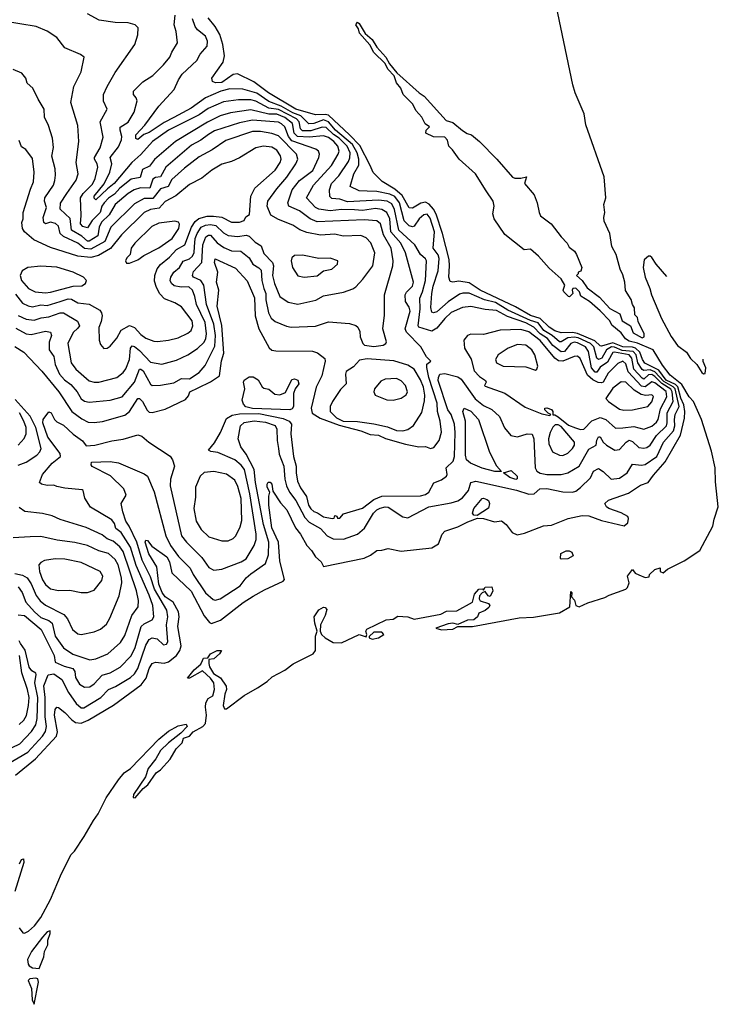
# Model space of a CAD drawing. Extents: x 1443846 to 1577407, y 839182 to 927291.
# Tile 533 of 535: x 1573085 to 1577407, y 897858 to 903948. Entities that reach past the tile are written whole.
import ezdxf

# ---------------------------------------------------------------- set-up
doc = ezdxf.new("R2010")
doc.units = 0

msp = doc.modelspace()

# ---------------------------------------------------------------- linework, layer by layer
at = {"layer": '0CON20XD'}
for points in [[(1577061.3, 901811.3), (1577004.6, 901905), (1576907, 901947), (1576855, 901959.3), (1576832.8, 901972.8), (1576805, 902009.7), (1576748.7, 902058.7), (1576735.8, 902085.8), (1576676.8, 902146.8), (1576609.5, 902205), (1576557, 902237), (1576547.3, 902265), (1576525, 902287.1), (1576506.7, 902285), (1576502.5, 902275), (1576507, 902253), (1576487, 902233), (1576480, 902235), (1576450, 902265), (1576446.7, 902275), (1576456.7, 902305), (1576435.4, 902345), (1576360.4, 902410.4), (1576295.2, 902485.2), (1576245, 902527.5), (1576205, 902523.8), (1576085, 902619.2), (1576020, 902715), (1576012.3, 902747.7), (1576020, 902795), (1576013.3, 902825), (1575969.7, 902889.7), (1575904, 902995), (1575804.3, 903084.3), (1575763, 903143), (1575740, 903165), (1575731.7, 903201.7), (1575715, 903220), (1575645, 903222.5), (1575597.5, 903245), (1575600, 903265), (1575620, 903285), (1575593.6, 903303.6), (1575572.5, 903345), (1575536.4, 903386.4), (1575517.5, 903425), (1575457.5, 903485), (1575442.5, 903525), (1575416.4, 903556.4), (1575400.5, 903600.5), (1575361.3, 903641.3), (1575345.9, 903675.9), (1575275.6, 903745), (1575251.5, 903791.5), (1575186, 903865), (1575180.5, 903890.5), (1575163.3, 903915), (1575175, 903931.2), (1575185, 903923.3), (1575222.7, 903862.7), (1575265.6, 903825.6), (1575295, 903776.7), (1575350, 903715), (1575373.3, 903675), (1575418.8, 903618.8), (1575555.9, 903495.9), (1575586.7, 903475), (1575722.5, 903325), (1575765, 903312.5), (1575825, 903262.5), (1575853, 903243), (1575880, 903235), (1575930, 903195), (1576036.7, 903085), (1576133.6, 902973.6), (1576147, 902967), (1576185, 902966.7), (1576220, 902975), (1576207.5, 902935), (1576266.7, 902865), (1576286.7, 902815), (1576297.5, 902755), (1576307.5, 902735), (1576372.5, 902685), (1576433.6, 902603.6), (1576472.5, 902565), (1576485, 902540), (1576516.4, 902516.4), (1576530, 902495), (1576562.5, 902415), (1576557, 902393), (1576540, 902385), (1576540, 902375), (1576530, 902365), (1576563.6, 902333.6), (1576595, 902290), (1576671.4, 902231.4), (1576735, 902162), (1576798, 902128), (1576812.5, 902085), (1576863.9, 902053.9), (1576880.9, 902010.9), (1576935, 901980.2), (1576947.5, 901985), (1576949, 902005), (1576911, 902081), (1576906.9, 902105), (1576891.2, 902121.2), (1576888.1, 902165), (1576875.6, 902185.6), (1576867.4, 902217.4), (1576831.5, 902271.5), (1576827.5, 902325), (1576815, 902369.1), (1576798.5, 902405), (1576773.8, 902495), (1576748.4, 902545), (1576734.9, 902625), (1576700.8, 902700.8), (1576697.8, 902725), (1576705.4, 902755), (1576698, 902805), (1576710.6, 902845), (1576699.6, 902975), (1576587.5, 903297.5), (1576575.8, 903365), (1576552.8, 903422.8), (1576521, 903495), (1576507.2, 903545), (1576376.9, 904166.9)], [(1573015, 899347), (1573135, 899416.5), (1573225.7, 899515), (1573244, 899545), (1573250.2, 899575), (1573242.1, 899635), (1573243.3, 899755), (1573233.6, 899826.4), (1573260, 899895), (1573295, 899900.6), (1573345, 899867.5), (1573387, 899787), (1573435, 899717.2), (1573465, 899691.6), (1573482, 899692), (1573587.2, 899755), (1573634.8, 899805.2), (1573677.8, 899822.2), (1573770.2, 899879.8), (1573795, 899901.6), (1573815, 899934.5), (1573865, 900079.5), (1573885.2, 900114.8), (1573905, 900123.2), (1573935, 900118.8), (1573975, 900080), (1573992.9, 900085), (1574001.3, 900098.7), (1573992.7, 900205), (1574000.7, 900255), (1573996, 900295), (1573919.2, 900425), (1573895, 900501.6), (1573843, 900605), (1573810, 900715), (1573761.9, 900815), (1573740.4, 900845), (1573723.1, 900903.1), (1573713.3, 900955), (1573742.7, 901007.3), (1573730, 901045), (1573645.5, 901125.5), (1573533.2, 901183.2), (1573526.9, 901195), (1573529.4, 901210.6), (1573643.9, 901213.9), (1573695, 901207.1), (1573855, 901138.8), (1573874.4, 901125), (1573916.3, 901026.3), (1573989.6, 900755), (1574016.7, 900695), (1574067.1, 900627.1), (1574140, 900555), (1574157.3, 900515), (1574235, 900403.1), (1574281.9, 900361.9), (1574295, 900357.7), (1574324.2, 900365), (1574448.2, 900445), (1574486.8, 900495), (1574515, 900520.8), (1574604.6, 900585), (1574623.4, 900636.6), (1574626.8, 900715), (1574593.3, 900825), (1574543.1, 901085), (1574536.3, 901165), (1574485, 901259.7), (1574452.1, 901305), (1574435.3, 901355), (1574450.6, 901435), (1574473.1, 901456.9), (1574535, 901465.8), (1574605, 901457.5), (1574665, 901437.8), (1574676.1, 901415), (1574677, 901345), (1574684.8, 901294.8), (1574689.8, 901260.2), (1574718.6, 901185), (1574724.8, 901105), (1574735.2, 901065), (1574754, 901025), (1574792.8, 900972.8), (1574848, 900868), (1574875, 900838.9), (1574945, 900800.6), (1574987.5, 900755), (1575025, 900737.5), (1575087.5, 900735), (1575173.9, 900766.1), (1575218, 900802), (1575273.2, 900895), (1575294, 900915), (1575315, 900925.2), (1575345, 900933.9), (1575365, 900931.4), (1575455, 900873.3), (1575485, 900865.6), (1575615, 900935.4), (1575755, 900958.5), (1575795, 900970.8), (1575825, 900989.3), (1575861.2, 901035), (1575875.2, 901084.8), (1575906.1, 901093.9), (1576157.6, 901037.6), (1576235, 901011.8), (1576267.5, 901015), (1576302.5, 901045), (1576345, 901048.4), (1576445, 901028.1), (1576505, 901025.4), (1576525, 901031.1), (1576555, 901053.3), (1576615, 901113.9), (1576635, 901155.6), (1576665, 901170.6), (1576695, 901153.8), (1576744.4, 901105), (1576795, 901112.6), (1576841.9, 901145), (1576875, 901198), (1576932.4, 901192.4), (1576953.3, 901196.7), (1577026.5, 901245), (1577068.3, 901335), (1577129.9, 901405), (1577137.3, 901435), (1577136.3, 901475), (1577139.8, 901505), (1577163.9, 901555), (1577139.7, 901665), (1577127.6, 901677.6), (1577069.4, 901709.4), (1577015, 901769.5), (1576985, 901781.7), (1576945, 901778), (1576935, 901783.1), (1576909, 901825), (1576898.5, 901875), (1576879.8, 901895), (1576812, 901902), (1576765, 901922), (1576745, 901923.8), (1576715.3, 901905), (1576686, 901854), (1576664.9, 901844.9), (1576654.5, 901854.5), (1576637.1, 901925), (1576615, 901945), (1576538.8, 901978.8), (1576515, 901983.6), (1576475, 901979.8), (1576435, 901955.5), (1576425, 901955.8), (1576378.9, 901995), (1576328, 902025), (1576291.6, 902071.6), (1576245, 902087.1), (1576105, 902151.6), (1576028.5, 902198.5), (1575960.3, 902215), (1575865, 902255.2), (1575826.6, 902256.6), (1575805, 902249), (1575735, 902202.6), (1575665, 902141.4), (1575645, 902134.6), (1575635, 902139.2), (1575627.9, 902167.9), (1575634.2, 902254.2), (1575641.7, 902298.3), (1575672.9, 902395), (1575679.6, 902469.6), (1575674.1, 902494.1), (1575642.4, 902535), (1575651.4, 902635), (1575625, 902719.6), (1575605, 902744.1), (1575585, 902740.5), (1575555.7, 902715), (1575525, 902671.3), (1575515, 902667.1), (1575495, 902672), (1575462.5, 902702.5), (1575435.1, 902815), (1575405, 902853.5), (1575375, 902868.5), (1575295, 902885.1), (1575235, 902886.1), (1575185, 902888.2), (1575128.5, 902915), (1575151.2, 902995), (1575182.5, 903047.5), (1575183, 903085), (1575172.6, 903125), (1575143.7, 903175), (1575039.2, 903265), (1574995, 903315.9), (1574965, 903327.6), (1574905, 903306), (1574874.2, 903304.2), (1574823.2, 903353.2), (1574775, 903371.8), (1574702.8, 903412.8), (1574625, 903441.4), (1574552.1, 903492.1), (1574465, 903518.5), (1574385, 903520.6), (1574329.5, 903505), (1574235, 903464.8), (1574145, 903399.7), (1574037.5, 903342.5), (1573978.4, 903311.6), (1573885, 903250.7), (1573851.9, 903238.1), (1573815, 903206.7), (1573802.4, 903212.4), (1573803.8, 903235), (1573859.4, 903295), (1573945, 903412.7), (1574040.8, 903515), (1574066.7, 903575), (1574090.1, 903609.9), (1574180, 903695), (1574201.9, 903735), (1574245, 903784.3), (1574246, 903814), (1574234.6, 903845), (1574184.5, 903885), (1574169.5, 903905), (1574153.8, 903953.8)], [(1573055.7, 901925.7), (1573110.9, 901890.9), (1573222.6, 901772.6), (1573325.9, 901645), (1573408.2, 901525), (1573468.7, 901478.7), (1573508.7, 901458.7), (1573545, 901456.1), (1573597, 901463), (1573735, 901500.6), (1573764.1, 901525), (1573815, 901603.8), (1573825, 901603.8), (1573845, 901586.2), (1573872.7, 901532.7), (1573885, 901520.3), (1573905, 901518.7), (1573985, 901538.3), (1574110.8, 901599.2), (1574128.3, 901621.7), (1574136.4, 901645), (1574188.7, 901671.3), (1574265, 901707.2), (1574321.4, 901745), (1574332.8, 901837.2), (1574348.3, 901885), (1574335.3, 902055.3), (1574305.7, 902175), (1574317.2, 902275), (1574302.9, 902325), (1574311.3, 902385), (1574290.6, 902445), (1574295, 902469.1), (1574420.1, 902410.1), (1574492.8, 902332.8), (1574537.2, 902227.2), (1574540.7, 902115), (1574565, 902035.7), (1574628.1, 901918.1), (1574645, 901904.2), (1574668.8, 901898.8), (1574896.7, 901896.7), (1574927.9, 901887.9), (1574971.8, 901851.8), (1574975.5, 901835), (1574954.6, 901745), (1574918.2, 901675), (1574887.1, 901545), (1574894.4, 901514.4), (1574942.7, 901482.7), (1575060.4, 901440.4), (1575195, 901405.1), (1575252.7, 901382.7), (1575305, 901377.6), (1575347.7, 901357.7), (1575472.4, 901322.4), (1575555, 901305.8), (1575595, 901306.7), (1575625.6, 901294.4), (1575647.7, 901302.3), (1575680.3, 901345), (1575694.7, 901395.3), (1575686.9, 901465), (1575668.7, 901525), (1575667.4, 901575), (1575616.6, 901735), (1575603.8, 901796.2), (1575604, 901816), (1575628, 901835), (1575602.2, 901862.2), (1575565.5, 901925), (1575477.5, 902015), (1575470.2, 902035), (1575499.8, 902145), (1575495, 902168.9), (1575471.9, 902205), (1575469.8, 902245), (1575477.1, 902262.9), (1575515, 902300), (1575521.6, 902325), (1575471.5, 902505), (1575442, 902565), (1575381.6, 902635), (1575375.1, 902715), (1575355, 902755.7), (1575325, 902772.5), (1575285, 902779), (1575205, 902768.2), (1575155, 902771.8), (1575075, 902772.7), (1575005, 902764.9), (1574935, 902775.2), (1574915, 902786), (1574858.2, 902845), (1574902.6, 902925), (1575014.1, 903045), (1575055.7, 903115), (1575060.9, 903135), (1575053.2, 903165), (1575028.5, 903195), (1574995, 903218), (1574965, 903228.9), (1574875, 903221.8), (1574804.2, 903224.2), (1574782.9, 903245), (1574772.2, 903305), (1574725, 903343.5), (1574675, 903362.8), (1574625, 903363.6), (1574515, 903389.4), (1574388.1, 903371.9), (1574325, 903352.5), (1574246.6, 903313.4), (1574048.9, 903195), (1573918, 903082), (1573887.8, 903042.2), (1573845, 903020), (1573829.3, 902970.7), (1573775, 902961.5), (1573705, 902906), (1573672.2, 902867.8), (1573635, 902843.2), (1573606.4, 902815), (1573593.8, 902795), (1573583.5, 902755), (1573532.7, 902705), (1573505, 902659.2), (1573475, 902668.8), (1573461.5, 902685), (1573465.8, 902735.8), (1573461.2, 902845), (1573476.5, 902873.5), (1573535, 902930.6), (1573552.6, 902965), (1573567.9, 903035), (1573564.1, 903055), (1573546.9, 903085), (1573547.9, 903095), (1573581.6, 903155), (1573600.5, 903220.5), (1573583.6, 903315), (1573625.6, 903395), (1573603.9, 903443.9), (1573603.6, 903485), (1573625.5, 903535), (1573675, 903620), (1573797.5, 903795), (1573815.5, 903854.5), (1573818.1, 903898.1), (1573800, 903915), (1573755, 903927.3), (1573675, 903931.1), (1573575.5, 903945.5), (1573505, 903983.3)], [(1575766.4, 901216.4), (1575775.2, 901244.8), (1575778.9, 901395), (1575773.7, 901445), (1575754, 901505), (1575732.5, 901535), (1575674.5, 901715), (1575675.2, 901735), (1575684.2, 901755), (1575715, 901759), (1575795, 901738), (1575816, 901725), (1575902.7, 901602.7), (1575955, 901561.9), (1576005.9, 901535.9), (1576052.4, 901492.4), (1576083.6, 901423.6), (1576124, 901375), (1576165, 901367.5), (1576225, 901386.1), (1576255, 901384.3), (1576264.7, 901355), (1576273.4, 901175), (1576285, 901154.5), (1576305, 901143.2), (1576345, 901133.6), (1576434, 901134), (1576475.6, 901145), (1576545, 901186.2), (1576605, 901291.5), (1576650.6, 901315), (1576655, 901347.5), (1576665, 901368), (1576675, 901367.5), (1576694.4, 901335), (1576714.5, 901315), (1576767.5, 901285), (1576795, 901288.7), (1576835.8, 901334.2), (1576855, 901345.8), (1576875, 901337.7), (1576915, 901302.4), (1576945, 901296.4), (1576965, 901301.4), (1576984.8, 901315.2), (1577023.4, 901375), (1577085.2, 901435), (1577090.4, 901455), (1577089.3, 901515), (1577127.5, 901585), (1577120.8, 901645), (1577113, 901663), (1577057.7, 901697.7), (1577015, 901741.5), (1576995, 901753.2), (1576975, 901751.6), (1576945, 901725.1), (1576935, 901729.3), (1576883.3, 901785), (1576870.9, 901855), (1576856.1, 901875), (1576765, 901890.9), (1576755, 901888.5), (1576745.5, 901875), (1576720.8, 901829.2), (1576675, 901798.2), (1576655, 901767.7), (1576645, 901767.3), (1576621.6, 901795), (1576604.3, 901895), (1576585, 901925.1), (1576535, 901949.7), (1576515, 901952.1), (1576494.8, 901945), (1576455, 901895.9), (1576435, 901892.2), (1576383.3, 901933.3), (1576350.5, 901975), (1576305.4, 902005.4), (1576265.2, 902045.2), (1576215, 902071.9), (1576102.2, 902112.2), (1576035, 902148), (1575965, 902155.3), (1575875, 902174.3), (1575825, 902167.5), (1575755, 902135.7), (1575715, 902099), (1575665, 902038.8), (1575635, 902020.2), (1575553.9, 902045), (1575550.5, 902055), (1575561.7, 902158.3), (1575559.2, 902225), (1575576.9, 902265), (1575595.6, 902334.4), (1575601.9, 902455), (1575595, 902468.2), (1575563.5, 902495), (1575528.9, 902555), (1575431.1, 902645), (1575403.2, 902773.2), (1575387.7, 902807.7), (1575358.2, 902825), (1575305, 902831.5), (1575111.8, 902821.8), (1575065, 902838.3), (1575015, 902842.4), (1575004.1, 902854.1), (1575001.6, 902895), (1575013.6, 902935), (1575059.2, 902980.8), (1575119.5, 903070.5), (1575127.7, 903092.3), (1575129.4, 903125), (1575110.9, 903165), (1575061.4, 903215), (1575027, 903237), (1574981.2, 903281.2), (1574955, 903283.7), (1574885, 903259.5), (1574835, 903259.7), (1574822.1, 903272.1), (1574814.1, 903315), (1574796.9, 903335), (1574685, 903391.5), (1574625, 903401), (1574545, 903444.6), (1574515, 903450.9), (1574438.8, 903451.2), (1574345, 903438.5), (1574251.7, 903398.3), (1574195, 903359.1), (1574004.7, 903265), (1573905.8, 903195), (1573835, 903112.9), (1573777.8, 903065), (1573670, 902935), (1573628.3, 902901.7), (1573555, 902832.8), (1573545, 902844.2), (1573545.3, 902855), (1573607.6, 902932.4), (1573641.7, 903005), (1573653.9, 903055), (1573644.8, 903095), (1573695, 903161.3), (1573713.7, 903205), (1573716, 903225), (1573705.3, 903265), (1573706.7, 903283.3), (1573755, 903313.8), (1573792.7, 903375), (1573811.1, 903445), (1573805.6, 903465), (1573787.8, 903485), (1573789.1, 903505), (1573847.4, 903562.6), (1573907.5, 903602.5), (1573975, 903668.9), (1574013.5, 903715), (1574025, 903747.5), (1574060, 903805), (1574052.3, 903875), (1574039.4, 903915), (1574046.7, 903975)], [(1576305, 902098.5), (1576245, 902117.4), (1576151.1, 902171.1), (1575933.9, 902275), (1575865, 902319.8), (1575800.6, 902330.6), (1575764.7, 902324.7), (1575748.8, 902328.8), (1575738.8, 902355), (1575744.3, 902424.3), (1575740.9, 902465), (1575699.5, 902625), (1575661.4, 902745), (1575644.9, 902775), (1575617.2, 902807.2), (1575595, 902818.5), (1575567, 902813), (1575515, 902781.3), (1575495, 902784.6), (1575451, 902861), (1575405, 902898.5), (1575327.3, 902947.3), (1575272, 903002), (1575253, 903045), (1575188.4, 903168.4), (1575125.6, 903235.6), (1574995, 903356.2), (1574975, 903362.1), (1574915, 903358.4), (1574792.2, 903395), (1574624.2, 903495), (1574532.7, 903562.7), (1574432, 903612), (1574405, 903607.5), (1574335, 903560), (1574297.1, 903557.1), (1574276.7, 903565), (1574274, 903585), (1574342.5, 903685), (1574352.3, 903725), (1574341.9, 903795), (1574323, 903855), (1574294, 903905), (1574250.6, 903959.4)], [(1573059.9, 902039.9), (1573124.5, 902005.5), (1573155, 902001), (1573245, 902021.1), (1573275, 902014.4), (1573282.5, 901995), (1573266.5, 901953.5), (1573266.1, 901905), (1573295, 901864.2), (1573303.9, 901815), (1573331.2, 901755), (1573361, 901721), (1573400.3, 901690.3), (1573440, 901645), (1573465, 901602.6), (1573485, 901587.7), (1573515, 901582.8), (1573645, 901593.6), (1573717.8, 901615), (1573794.1, 901705), (1573825, 901786.4), (1573835, 901786.8), (1573849.1, 901775), (1573894, 901694), (1573905, 901685.7), (1573955, 901687.3), (1574038.2, 901701.8), (1574085, 901728.2), (1574135, 901726.2), (1574195, 901764.5), (1574231.5, 901808.5), (1574292.4, 901927.6), (1574295.1, 901995.1), (1574286.4, 902065), (1574240, 902185), (1574224.1, 902305), (1574205, 902334.8), (1574160, 902355), (1574153.2, 902365), (1574159.9, 902390.1), (1574210.6, 902445), (1574217.4, 902555), (1574236.7, 902605), (1574251.9, 902615), (1574265, 902614.8), (1574306.7, 902566.7), (1574347.5, 902537.5), (1574395, 902518.9), (1574452.9, 902515), (1574505, 902475.3), (1574527.2, 902435), (1574565, 902413.1), (1574578.3, 902398.3), (1574581.9, 902335), (1574595, 902285.6), (1574606.6, 902255), (1574607.8, 902215), (1574624.7, 902135), (1574641, 902101), (1574665, 902080), (1574735, 902051.8), (1574765, 902046.2), (1574915, 902050.9), (1574995, 902079.5), (1575125, 902068.1), (1575165, 902055.6), (1575176.2, 902045), (1575188.3, 902018.3), (1575190.8, 901985), (1575207.1, 901945), (1575218, 901935), (1575275, 901926), (1575334, 901935), (1575350, 901945), (1575354.2, 901955.8), (1575330.6, 902035), (1575340.9, 902119.1), (1575341.2, 902245), (1575392.8, 902425), (1575396.2, 902455), (1575383.5, 902535), (1575335, 902615.9), (1575316.2, 902685), (1575294.4, 902704.4), (1575215, 902709), (1574925, 902698), (1574881.8, 902715), (1574815, 902766.2), (1574750.5, 902795), (1574744, 902815), (1574770.5, 902895), (1574815, 902953.4), (1574897.4, 903015), (1574935.9, 903095), (1574939.1, 903115), (1574933.7, 903133.7), (1574916.5, 903146.5), (1574768, 903198), (1574747, 903225), (1574724, 903285), (1574705, 903304.4), (1574685, 903314.1), (1574525, 903326.8), (1574445, 903310.6), (1574290.9, 903259.1), (1574251.9, 903238.1), (1574205, 903201.9), (1574148, 903172), (1573988.4, 903035), (1573955, 902976.2), (1573925, 902972), (1573908.6, 902961.4), (1573889.7, 902905), (1573832.2, 902907.8), (1573793.8, 902895), (1573755, 902873), (1573675, 902804.8), (1573639, 902741), (1573591.1, 902695), (1573577.3, 902665), (1573569.1, 902610.9), (1573515, 902578.1), (1573505, 902577.8), (1573469.4, 902609.4), (1573405.8, 902645), (1573397.7, 902717.7), (1573336.1, 902775), (1573337.5, 902812.5), (1573376.8, 902873.2), (1573434.1, 902955), (1573446.7, 902995), (1573434.1, 903065), (1573451.1, 903195), (1573443.8, 903293.8), (1573401.1, 903435), (1573420, 903535), (1573464.3, 903625), (1573483.8, 903715), (1573461.7, 903731.7), (1573363.4, 903773.4), (1573315, 903838), (1573255, 903877.5), (1573185.7, 903905.7), (1572985, 903938.6)], [(1575257, 902567), (1575229, 902599), (1575195, 902612.3), (1575085, 902609.6), (1575035, 902620.4), (1574945, 902615.7), (1574861.3, 902631.3), (1574818.2, 902648.2), (1574775, 902676.8), (1574685, 902711.8), (1574639.2, 902739.2), (1574615.9, 902795), (1574620.3, 902825), (1574675, 902901.8), (1574737.2, 902972.8), (1574792.5, 903055), (1574804.7, 903085), (1574796.4, 903115), (1574685, 903229.1), (1574645, 903243.8), (1574575, 903256.1), (1574525, 903257), (1574360.3, 903199.7), (1574275, 903142.4), (1574195, 903098.8), (1574105, 903029.1), (1574025, 902958.8), (1574003.2, 902916.8), (1573955, 902901.6), (1573908.9, 902841.1), (1573855, 902841.6), (1573795, 902808.9), (1573648.3, 902665), (1573611.9, 902575), (1573525, 902527.2), (1573485, 902532), (1573445, 902565.5), (1573355, 902606.1), (1573336, 902625), (1573325, 902670), (1573306.7, 902686.7), (1573275, 902694.8), (1573245, 902685.3), (1573233.2, 902693.2), (1573230.5, 902725), (1573250, 902785), (1573237.7, 902825), (1573239.4, 902845), (1573292.9, 902925), (1573302.2, 902952.2), (1573307.1, 902985), (1573303.8, 903025), (1573283.9, 903103.9), (1573293, 903157), (1573288.2, 903215), (1573263.8, 903293.8), (1573237.8, 903345), (1573236.2, 903395), (1573198.1, 903455), (1573166, 903525), (1573131.4, 903555), (1573122.9, 903585), (1573097.4, 903617.4), (1573045, 903640)], [(1573059.7, 902249.7), (1573101.3, 902195), (1573136.8, 902176.8), (1573165, 902172.2), (1573215, 902183.8), (1573255, 902180.2), (1573335, 902204.5), (1573385, 902220.4), (1573405, 902219.3), (1573445, 902195.7), (1573515, 902188.9), (1573580, 902150), (1573591.2, 902135), (1573595.3, 902115), (1573589.8, 902080.2), (1573574.3, 902044.3), (1573575.8, 901965), (1573585, 901937.5), (1573605, 901913.8), (1573625, 901916.2), (1573645, 901928.8), (1573685, 901977.5), (1573713, 902027), (1573765, 902055.4), (1573795, 902044.7), (1573835, 902000.4), (1573865, 901977.9), (1573915, 901959.5), (1573936.4, 901956.4), (1574005, 901964.5), (1574065, 901980.4), (1574125, 902009.1), (1574144.7, 902025.3), (1574155.3, 902055), (1574151.8, 902085), (1574085, 902171.9), (1574045, 902195.5), (1573980.2, 902220.2), (1573950.9, 902250.9), (1573930.4, 902290.4), (1573919.5, 902329.5), (1573920.3, 902365), (1573934.3, 902405.7), (1573955, 902432.9), (1574011.6, 902478.4), (1574053.9, 902526.1), (1574105.4, 902554.6), (1574147, 902665), (1574171, 902699), (1574193.1, 902716.9), (1574245, 902731.4), (1574282.7, 902732.7), (1574335, 902725.6), (1574395, 902694.3), (1574444.8, 902695.2), (1574472.9, 902705), (1574482.8, 902727.2), (1574507.3, 902742.7), (1574514.1, 902855), (1574538.9, 902905), (1574665, 903016), (1574697.1, 903065), (1574701.8, 903085), (1574697.4, 903105), (1574675, 903140), (1574645, 903159.3), (1574594, 903166), (1574544.8, 903155.2), (1574445, 903093.8), (1574395, 903071.3), (1574335, 903053.8), (1574273.8, 903016.2), (1574212.1, 902967.9), (1574135, 902928.9), (1574051, 902859), (1573985, 902822.9), (1573948.6, 902781.4), (1573895, 902773.7), (1573855.7, 902754.3), (1573715, 902617.5), (1573647, 902533), (1573571.9, 902488.1), (1573525, 902475.9), (1573445.2, 902485.2), (1573275, 902537.7), (1573172.5, 902585), (1573114.3, 902635), (1573102.2, 902655), (1573097.1, 902692.9), (1573105.7, 902715), (1573106.7, 902755), (1573150.9, 902899.1), (1573169.3, 902945), (1573175.3, 903005.3), (1573165, 903088), (1573123.7, 903143.7), (1573095, 903160.8), (1573080.8, 903200.8)], [(1573075, 902118.5), (1573125, 902096), (1573175, 902088.8), (1573216.6, 902103.4), (1573265, 902109), (1573335, 902135.2), (1573355, 902135.2), (1573443.2, 902083.2), (1573454.6, 902055), (1573445, 902038.8), (1573415, 902012.7), (1573381.8, 901945), (1573404.1, 901825), (1573431.2, 901785), (1573514.7, 901714.7), (1573545, 901705.4), (1573574, 901706), (1573684.7, 901735.3), (1573725.4, 901765), (1573741.7, 901788.3), (1573763.1, 901845), (1573770.6, 901915), (1573780, 901930), (1573795, 901926.9), (1573825, 901902.4), (1573895, 901828.8), (1573965, 901816.2), (1574055, 901841.3), (1574125, 901874.1), (1574185, 901914.7), (1574225, 901953.1), (1574235.9, 901975), (1574240.5, 902005), (1574231.5, 902075), (1574177.7, 902185), (1574168.9, 902235), (1574153.8, 902273.8), (1574132, 902295), (1574083.8, 902293.8), (1574041.4, 902301.4), (1574024.1, 902315), (1574016.6, 902335), (1574019.6, 902355), (1574038, 902385), (1574073.6, 902415), (1574097, 902453), (1574135, 902469.3), (1574154.3, 902485.7), (1574163.4, 902506.6), (1574167, 902543), (1574170.1, 902595), (1574182.6, 902625), (1574208.4, 902665), (1574235, 902677.2), (1574265, 902680.4), (1574298, 902675), (1574345, 902628.9), (1574375, 902613.6), (1574435, 902605.7), (1574485, 902613.8), (1574505, 902608.8), (1574540.8, 902570.8), (1574578.3, 902548.3), (1574595, 902501.5), (1574649, 902445), (1574654.5, 902425), (1574648.8, 902365), (1574661.6, 902315), (1574693.9, 902235), (1574745, 902199.6), (1574805, 902188), (1574916.5, 902213.5), (1574965, 902240), (1575087.1, 902262.9), (1575145, 902282.5), (1575164.4, 902295), (1575208, 902342), (1575270, 902425), (1575282.2, 902505), (1575257, 902567)], [(1573765, 902442), (1573815, 902462.9), (1573851.7, 902488.3), (1573945, 902536.1), (1574028.5, 902595), (1574069.4, 902655), (1574073.7, 902683.7), (1574066.9, 902695), (1574045, 902700.8), (1573945, 902689.3), (1573901.8, 902668.2), (1573797.1, 902565), (1573774.6, 902535), (1573768, 902495), (1573748, 902475), (1573740, 902455), (1573745, 902442.5), (1573765, 902442)], [(1574845, 902355.9), (1574925, 902363.2), (1574965, 902394.5), (1575015.8, 902405), (1575050, 902435), (1575053.8, 902455), (1575005, 902472.9), (1574935, 902470.6), (1574835, 902490.8), (1574785, 902490), (1574767.5, 902475), (1574764.5, 902455), (1574772.5, 902415), (1574805, 902363.3), (1574845, 902355.9)], [(1577087.6, 902359.1), (1577021.8, 902435), (1576995, 902477.1), (1576985, 902485.8), (1576975, 902484.3), (1576948.7, 902461.3), (1576941.4, 902415), (1576953.7, 902355), (1576983.5, 902285), (1576993.8, 902245), (1577055, 902100), (1577115, 901987.1), (1577155, 901932.7), (1577210.2, 901890.2), (1577235, 901852.5), (1577274.1, 901814.1), (1577305, 901765.4), (1577315, 901756.8), (1577325, 901759.5), (1577329, 901795), (1577313.5, 901833.5), (1577312.2, 901848.8)], [(1573245, 902258.9), (1573275, 902263), (1573415, 902298.8), (1573468.5, 902301.5), (1573492, 902315), (1573498, 902335), (1573480, 902355), (1573415.8, 902385), (1573315, 902417.1), (1573215, 902423.9), (1573134.6, 902415.4), (1573100.8, 902395), (1573087.8, 902365), (1573096.5, 902335), (1573138.8, 902285), (1573180, 902265), (1573245, 902258.9)], [(1573059.6, 899275), (1573183.4, 899376.6), (1573313, 899515), (1573317.8, 899542.2), (1573299.7, 899645), (1573305, 899680), (1573315, 899694.4), (1573325, 899694.3), (1573365, 899661.9), (1573406.4, 899616.4), (1573430.5, 899600.5), (1573465, 899596.2), (1573508.8, 899615), (1573665, 899707.1), (1573836.2, 899833.8), (1573866.2, 899873.8), (1573885.2, 899934.8), (1573905, 899965.6), (1573925, 899972.7), (1573978.5, 899968.5), (1574005, 899974.8), (1574055.1, 900014.9), (1574076.4, 900045), (1574083, 900075), (1574063, 900195), (1574070.3, 900255), (1574066.9, 900285), (1574034, 900344), (1573985, 900378.8), (1573966.3, 900405), (1573945, 900455.5), (1573933.4, 900563.4), (1573884.5, 900644.5), (1573861.3, 900715), (1573865, 900729.2), (1573875, 900725.7), (1573902.1, 900692.1), (1573995, 900624.8), (1574010.9, 900595), (1574026.6, 900526.6), (1574145, 900412), (1574225, 900260), (1574259.2, 900219.2), (1574272.2, 900212.3), (1574327, 900233), (1574467.2, 900342.8), (1574529.1, 900380.9), (1574598.9, 900421.1), (1574713.8, 900475), (1574722, 900485), (1574695, 900598), (1574685.7, 900715), (1574645.2, 900805), (1574625.9, 900945), (1574625, 901000), (1574632.5, 901025), (1574614.7, 901055.3), (1574614.7, 901075.3), (1574622.7, 901087.3), (1574635, 901087.1), (1574644.3, 901075), (1574651.7, 901031.7), (1574698.4, 900958.4), (1574738, 900915), (1574790.8, 900805), (1574821.2, 900765), (1574861.1, 900695), (1574889.5, 900665), (1574915.3, 900625), (1574949.1, 900595), (1574964.5, 900564.5), (1575215, 900616.8), (1575255, 900634.6), (1575295, 900664.5), (1575325, 900665.5), (1575365, 900677.1), (1575445, 900660.9), (1575635, 900680.4), (1575675.7, 900705), (1575698.8, 900765), (1575715, 900783.8), (1575795, 900811.1), (1575857.4, 900842.6), (1575916.2, 900863.8), (1575955, 900863.1), (1576021.2, 900841.2), (1576065, 900848.8), (1576095, 900824.2), (1576130.5, 900775), (1576161.8, 900761.8), (1576207.8, 900772.2), (1576325, 900816.2), (1576375, 900821.2), (1576477, 900863), (1576565, 900881.6), (1576605, 900877.9), (1576685, 900850.6), (1576825, 900816.2), (1576846.2, 900835), (1576851.3, 900861.3), (1576846, 900875), (1576805, 900897.6), (1576729.6, 900925), (1576715.3, 900935), (1576704.4, 900955), (1576727.5, 900975), (1576850.7, 901019.3), (1576925, 901068.8), (1576972.3, 901085), (1577005, 901130.5), (1577077.1, 901212.9), (1577171.9, 901378.1), (1577197.4, 901482.6), (1577198.9, 901525), (1577194, 901565), (1577175, 901607.6), (1577156.7, 901676.7), (1577141.2, 901691.2), (1577085, 901717.1), (1577039.3, 901779.3), (1576953, 901823), (1576938, 901845), (1576920.8, 901890.8), (1576894.9, 901914.9), (1576875, 901921.1), (1576815, 901923.5), (1576755, 901948.1), (1576685, 901927.4), (1576675, 901929.4), (1576642, 901962), (1576536, 902006), (1576505, 902012), (1576435, 902010.8), (1576395, 902023.5), (1576359.5, 902045), (1576305, 902098.5)], [(1576555, 901413), (1576575, 901414.4), (1576624.1, 901465.9), (1576675, 901487.5), (1576710.6, 901475), (1576770.1, 901420.1), (1576815, 901422.6), (1576885, 901432), (1576945, 901414.7), (1576995, 901433.9), (1577025, 901457.8), (1577035.2, 901475), (1577049.1, 901540.9), (1577088.6, 901615), (1577085, 901647.2), (1577015, 901701.3), (1576995, 901707.8), (1576955, 901677.3), (1576931.4, 901681.4), (1576849.2, 901769.2), (1576835, 901819.2), (1576815, 901834.7), (1576785, 901821.6), (1576725, 901761.8), (1576695, 901705.6), (1576685, 901700.4), (1576663.5, 901703.5), (1576629.4, 901719.4), (1576598, 901748), (1576551.4, 901851.4), (1576536.4, 901866.4), (1576515, 901865.3), (1576445, 901835.2), (1576417.3, 901837.3), (1576395, 901854.3), (1576305, 901963.2), (1576235, 902016), (1576185, 902030.4), (1576057, 902027), (1575955, 902000.8), (1575875, 902003.3), (1575855.5, 901994.5), (1575832, 901965), (1575837.5, 901915), (1575876.9, 901846.9), (1575895.7, 901775.7), (1575929.9, 901739.9), (1575965.7, 901715), (1575970, 901705), (1575960, 901685), (1575965, 901680), (1576085, 901638.1), (1576211, 901551), (1576315, 901510.3), (1576365, 901500), (1576370, 901505), (1576353.8, 901513.8), (1576334, 901535), (1576332.5, 901545), (1576345, 901546.7), (1576375, 901535.6), (1576383.3, 901525), (1576382.5, 901502.5), (1576395, 901502.5), (1576415, 901491.2), (1576480, 901440), (1576522.5, 901422.5), (1576555, 901413)], [(1576275, 901778.8), (1576284.1, 901785.9), (1576290, 901805), (1576271.8, 901875), (1576252.5, 901905), (1576215, 901935.3), (1576165, 901937.8), (1576107.5, 901915), (1576044.2, 901875), (1576028, 901845), (1576034.5, 901824.5), (1576075.4, 901805.4), (1576215, 901800.6), (1576275, 901778.8)], [(1573081.2, 898331.2), (1573105, 898300), (1573115, 898296.7), (1573139.5, 898310.5), (1573177.2, 898342.8), (1573216.2, 898393.8), (1573275.7, 898505), (1573343.2, 898666.8), (1573403.8, 898785), (1573423.3, 898805), (1573483.8, 898895), (1573541.2, 898995), (1573571.2, 899035), (1573620, 899135), (1573696, 899245), (1573731.5, 899288.5), (1573771.2, 899315), (1573945, 899498), (1574005, 899546.2), (1574065, 899580), (1574115, 899590), (1574120, 899575), (1574082.5, 899535), (1574004.3, 899475.7), (1573955, 899426.7), (1573926.7, 899375), (1573880, 899315), (1573863.3, 899265), (1573788.6, 899155), (1573785.9, 899135.9), (1573799.2, 899135), (1573848.3, 899191.7), (1573878.4, 899215), (1573930, 899290), (1573955, 899308.4), (1574015, 899373.4), (1574052, 899438), (1574090.8, 899475), (1574097.3, 899502.7), (1574135, 899515.8), (1574157.4, 899542.6), (1574217.7, 899575), (1574234.4, 899595), (1574240, 899645), (1574233.3, 899695), (1574236.9, 899723.1), (1574251.2, 899748.8), (1574278.6, 899765), (1574289.1, 899805), (1574286.8, 899845), (1574265.7, 899875.7), (1574215, 899919.6), (1574135, 899873.8), (1574123.3, 899875), (1574163.1, 899926.9), (1574205, 899961.2), (1574215.7, 899984.3), (1574222, 899998), (1574248.8, 900001.2), (1574265, 900025.8), (1574306, 900046), (1574332.5, 900045), (1574321.2, 900025), (1574286.2, 899995), (1574255, 899990), (1574254.2, 899965.8), (1574258.5, 899945), (1574284.5, 899904.5), (1574326.9, 899876.9), (1574363.1, 899825), (1574364.5, 899805), (1574353.7, 899776.3), (1574344, 899705), (1574351.2, 899685), (1574365, 899684.1), (1574472.6, 899767.4), (1574556.4, 899815), (1574616.4, 899855), (1574646.8, 899883.2), (1574724.7, 899925), (1574777, 899963), (1574901.3, 900025), (1574915.3, 900045), (1574913.8, 900133.8), (1574925.7, 900165), (1574909.8, 900215), (1574907.1, 900255), (1574935, 900296.4), (1574965, 900314.1), (1574975, 900312.5), (1574985, 900300), (1574975, 900261.8), (1574944.7, 900205), (1574943.1, 900165), (1574952.3, 900145), (1574975, 900123.8), (1575025, 900096), (1575075, 900092.9), (1575185, 900143.8), (1575228.8, 900131.2), (1575233.3, 900145), (1575226.7, 900165), (1575233, 900177), (1575352.5, 900235), (1575395, 900238.8), (1575425, 900258), (1575485, 900254.2), (1575525, 900239.2), (1575689.3, 900270.7), (1575725, 900288.8), (1575788.7, 900291.3), (1575885.9, 900344.1), (1575898.8, 900395), (1575925, 900426.2), (1575947.5, 900427.5), (1575955, 900420), (1575965, 900437.5), (1576005, 900440), (1576012.5, 900415), (1575995, 900380), (1575982.5, 900385), (1575965, 900410), (1575945, 900403.3), (1575928.8, 900385), (1575926.4, 900366.4), (1575934, 900354), (1575985, 900336.7), (1575992.5, 900325), (1575987.7, 900312.3), (1575965, 900292.5), (1575925, 900277.5), (1575916.7, 900255), (1575895, 900236), (1575855.8, 900234.2), (1575795, 900206.7), (1575765, 900214.2), (1575735, 900211.2), (1575660, 900185), (1575694.2, 900174.2), (1575765, 900178.5), (1575795, 900194.3), (1575886.7, 900195), (1576175, 900248.1), (1576262.8, 900252.8), (1576425, 900278.5), (1576487.5, 900315), (1576495, 900410), (1576500, 900405), (1576498.3, 900378.3), (1576517.7, 900357.7), (1576525.6, 900325), (1576545, 900316.9), (1576598.5, 900341.5), (1576705, 900374.3), (1576731, 900389), (1576834.4, 900425), (1576845, 900435.6), (1576856.1, 900465), (1576844.3, 900505.7), (1576875, 900547.5), (1576893.3, 900525), (1576915, 900513.8), (1576955, 900497.5), (1576978.3, 900501.7), (1576980, 900515), (1577013.9, 900546.1), (1577047, 900557), (1577047.5, 900535), (1577065, 900526.7), (1577091.7, 900548.3), (1577195, 900600), (1577292.3, 900665), (1577373.1, 900815), (1577380.9, 900859.1), (1577406.7, 900935), (1577388.6, 901088.6), (1577387.9, 901175), (1577365, 901277.8), (1577302.8, 901475), (1577252.3, 901585), (1577227.2, 901615), (1577181, 901691), (1577109.6, 901749.6), (1577061.3, 901811.3)], [(1575455, 901404.7), (1575486.8, 901413.2), (1575521.7, 901438.3), (1575571.8, 901518.2), (1575589.4, 901590.6), (1575591.2, 901625), (1575581.9, 901675), (1575565, 901720), (1575525.4, 901785.3), (1575485, 901811.5), (1575398.4, 901838.4), (1575235, 901850.9), (1575187.5, 901842.5), (1575150.2, 901799.8), (1575105, 901772), (1575100.9, 901755), (1575105.4, 901695), (1575069.4, 901660.6), (1575019.6, 901585), (1575005.3, 901554.7), (1575005.3, 901525), (1575045.2, 901485), (1575085, 901464.6), (1575175, 901461.6), (1575275, 901448.8), (1575359.2, 901429.1), (1575415.9, 901405.9), (1575455, 901404.7)], [(1574755, 901534.4), (1574525, 901541.9), (1574483.9, 901553.9), (1574469.9, 901569.9), (1574461.7, 901595), (1574478.5, 901665), (1574469.2, 901705), (1574472.7, 901717.3), (1574505, 901739.3), (1574529.2, 901739.2), (1574560, 901720), (1574585, 901676.2), (1574595, 901668.8), (1574625, 901662.5), (1574662.2, 901632.2), (1574695, 901627.3), (1574728.4, 901641.6), (1574768.8, 901721.2), (1574785, 901725.6), (1574805, 901717.3), (1574812.6, 901695), (1574789.2, 901665), (1574779.5, 901635), (1574779.4, 901555), (1574769.9, 901540.1), (1574755, 901534.4)], [(1575395, 901594.5), (1575445, 901605.6), (1575475, 901628), (1575483.3, 901646.7), (1575472.5, 901685), (1575445, 901713.8), (1575415, 901728.8), (1575345, 901724.4), (1575318.3, 901711.7), (1575280, 901665), (1575275.8, 901645), (1575283.8, 901625), (1575355, 901596.7), (1575395, 901594.5)], [(1576822.3, 901532.3), (1576875, 901534.1), (1576970, 901555), (1576995, 901583.3), (1577005, 901616.7), (1576995, 901626.4), (1576957.3, 901622.7), (1576929.7, 901629.7), (1576887, 901657), (1576835.5, 901705), (1576805, 901707.5), (1576755, 901667.7), (1576711.2, 901605), (1576727.5, 901585), (1576795, 901537.9), (1576822.3, 901532.3)], [(1573075, 901193.2), (1573125, 901211.1), (1573190.5, 901255), (1573210.3, 901275), (1573217.1, 901295), (1573184.3, 901425), (1573150.4, 901495), (1573057.6, 901597.6)], [(1573075, 900265.7), (1573115, 900262.2), (1573218.3, 900175), (1573297.4, 900015), (1573303.9, 899973.9), (1573359.7, 899949.7), (1573414.5, 899934.5), (1573425.2, 899915.2), (1573429.6, 899879.6), (1573455, 899837.5), (1573485, 899818.9), (1573518.7, 899821.3), (1573545, 899839.6), (1573595, 899893.2), (1573645, 899908.2), (1573707, 899943), (1573775, 900012.2), (1573798.1, 900065), (1573836.5, 900193.5), (1573855, 900211.1), (1573905, 900234.6), (1573915.2, 900254.8), (1573909.4, 900325), (1573885, 900388.7), (1573805, 900570.7), (1573769.3, 900685), (1573711.7, 900775), (1573680.3, 900800.3), (1573671, 900831), (1573655, 900853.4), (1573522.7, 900932.7), (1573488.3, 900988.3), (1573478.1, 901035), (1573470.4, 901040.4), (1573365, 901050), (1573315, 901059.3), (1573295, 901069.1), (1573255.6, 901065.6), (1573220, 901075), (1573207.5, 901085), (1573226, 901135), (1573286.4, 901203.6), (1573336.2, 901245), (1573334.4, 901265), (1573259.1, 901365), (1573228.3, 901455), (1573229.6, 901475), (1573265, 901522), (1573280, 901515), (1573299.4, 901475), (1573315, 901459.4), (1573355, 901438.8), (1573415, 901384.6), (1573472.9, 901342.9), (1573495, 901311.2), (1573548.8, 901315), (1573655, 901343.5), (1573725, 901352.7), (1573815, 901380.4), (1573840.9, 901370.9), (1573882.9, 901335), (1574015, 901247.5), (1574030, 901225), (1574042.1, 901185), (1574018.7, 901105), (1574015.3, 901065), (1574085.6, 900755.6), (1574115.9, 900715.9), (1574210.8, 900620.8), (1574255, 900558.5), (1574286.4, 900543.6), (1574335, 900549.6), (1574455, 900593.4), (1574485, 900613.8), (1574535.3, 900695), (1574547.9, 900732.1), (1574548.1, 900765), (1574507.7, 901015), (1574474.8, 901165), (1574455, 901193.1), (1574415, 901226.1), (1574310.5, 901270.5), (1574267.3, 901277.3), (1574253.8, 901285), (1574290, 901330), (1574327.9, 901395), (1574365, 901481.5), (1574398.2, 901501.8), (1574445, 901510), (1574565, 901511), (1574715, 901480.9), (1574752.7, 901465), (1574766.8, 901446.8), (1574763, 901385), (1574778.6, 901245), (1574795.2, 901185), (1574794.5, 901145), (1574802.9, 901093), (1574821, 901051), (1574858.5, 900998.5), (1574872, 900945), (1574885, 900922.2), (1574904.3, 900905), (1574927.8, 900897.8), (1574965, 900872.4), (1575017, 900863), (1575030, 900865), (1575035, 900880), (1575046.7, 900876.7), (1575050, 900865), (1575065, 900864), (1575088.7, 900891.3), (1575205, 900926.7), (1575275, 900979.4), (1575325, 900999.5), (1575565, 901003.5), (1575595, 901011.2), (1575615.2, 901025), (1575646.9, 901083.1), (1575695, 901100.9), (1575724.4, 901125), (1575728.9, 901135), (1575723.3, 901175), (1575766.4, 901216.4)], [(1573075, 901315.4), (1573113, 901357), (1573124, 901385), (1573124.5, 901425), (1573110.5, 901465), (1573082.8, 901515)], [(1576025, 901152), (1575945, 901174), (1575873.7, 901203.7), (1575848.2, 901225), (1575842.3, 901255), (1575842.4, 901465), (1575825.6, 901525), (1575834.4, 901545.6), (1575875, 901526), (1575923.9, 901475), (1575991.7, 901271.7), (1576035, 901188), (1576065, 901153.3), (1576025, 901152)], [(1576445, 901252.1), (1576475, 901266.8), (1576505.4, 901295), (1576517.9, 901315), (1576517.8, 901335), (1576435, 901431.2), (1576415, 901442.3), (1576398.4, 901441.6), (1576382.3, 901427.7), (1576366.1, 901395), (1576356.9, 901355), (1576358.9, 901325), (1576381.9, 901275), (1576425, 901253.6), (1576445, 901252.1)], [(1574375, 900724.5), (1574405, 900738.9), (1574420.9, 900755), (1574448.6, 900811.4), (1574459.9, 900850.1), (1574454.4, 900985), (1574435, 901061.1), (1574415, 901099.3), (1574365, 901136.4), (1574285, 901153.9), (1574225, 901146.2), (1574202.2, 901125), (1574173.1, 901056.9), (1574172, 900995), (1574161.2, 900925), (1574176.3, 900846.3), (1574208.2, 900795), (1574255, 900747.9), (1574335, 900724.6), (1574375, 900724.5)], [(1576155, 901103.3), (1576117.8, 901115), (1576077.5, 901145), (1576125, 901160), (1576162.7, 901125), (1576163.3, 901106.7), (1576155, 901103.3)], [(1575915, 900880.6), (1575895, 900882.5), (1575886.9, 900895), (1575894.6, 900925), (1575945, 900986.2), (1575955, 900988.8), (1575975, 900980.8), (1575985, 900973.3), (1575991.4, 900955), (1575985, 900926.2), (1575915, 900880.6)], [(1573075, 900438.8), (1573100, 900405), (1573122.9, 900345), (1573177.1, 900285), (1573215, 900250.2), (1573265, 900231.1), (1573286.2, 900215), (1573304.9, 900134.9), (1573355, 900062.7), (1573414, 900024), (1573518.6, 899988.6), (1573555, 899993.9), (1573630.8, 900025), (1573707.7, 900095), (1573735, 900139.4), (1573777.5, 900262.5), (1573817.1, 900315), (1573820.3, 900355), (1573807.8, 900415), (1573725, 900658.6), (1573705, 900686.8), (1573662.8, 900722.8), (1573625.6, 900735.6), (1573595, 900761.8), (1573495, 900805.8), (1573335.9, 900855.9), (1573285, 900879.1), (1573225, 900893.5), (1573117.5, 900905), (1573081.3, 900931.3)], [(1573055, 900521.1), (1573102.7, 900512.7), (1573130.3, 900495), (1573155, 900458.9), (1573185.7, 900385.7), (1573212.1, 900352.1), (1573245, 900326.8), (1573357.9, 900267.9), (1573381.1, 900241.1), (1573412.2, 900175), (1573445, 900148.9), (1573465, 900145.5), (1573545, 900160.4), (1573585, 900178.8), (1573620.8, 900209.1), (1573642.1, 900245), (1573700, 900385), (1573717.1, 900465), (1573715.1, 900495.1), (1573694.4, 900575), (1573675, 900607.8), (1573635, 900646.2), (1573575, 900661.5), (1573504.7, 900695.3), (1573425, 900713.5), (1573317.3, 900727.3), (1573215, 900751.3), (1573149.6, 900749.6), (1573045, 900742.5)], [(1576435, 900610), (1576430, 900615), (1576432.5, 900645), (1576465, 900662.5), (1576485, 900662.5), (1576500, 900655), (1576508.3, 900631.7), (1576475, 900613.3), (1576435, 900610)], [(1573505, 900404.3), (1573545, 900419.2), (1573592.1, 900477.9), (1573599.4, 900505), (1573583.3, 900535), (1573465, 900589.6), (1573365, 900610.8), (1573305, 900612.5), (1573237.8, 900602.3), (1573215, 900590.8), (1573203.3, 900576.7), (1573207.4, 900535), (1573225, 900483.3), (1573245, 900454.6), (1573275, 900427.1), (1573325, 900416.4), (1573395, 900420), (1573465, 900404.4), (1573505, 900404.3)], [(1575265, 900115.6), (1575305, 900123.2), (1575337.5, 900145), (1575325, 900160), (1575275, 900158.8), (1575247, 900133), (1575246.7, 900125), (1575265, 900115.6)], [(1573038.9, 899445), (1573085, 899469.6), (1573157.4, 899545), (1573185, 899587.1), (1573193.2, 899625), (1573197.5, 899755), (1573178.9, 899845), (1573187, 899897), (1573185.3, 899905), (1573159.8, 899919.8), (1573142.5, 899942.5), (1573118.1, 900048.1), (1573089.4, 900089.4), (1573082.3, 900105)], [(1573081.7, 899588.3), (1573110.9, 899615), (1573125.9, 899644.1), (1573140, 899705), (1573142.6, 899755), (1573132.7, 899805), (1573097, 899907), (1573084, 900014)], [(1573083.8, 898726.2), (1573095, 898752.5), (1573107.5, 898757.5), (1573110, 898735), (1573053.8, 898555)], [(1573205, 898079.5), (1573235, 898150.8), (1573238.4, 898185), (1573259.4, 898225), (1573258.9, 898255), (1573274, 898295), (1573272.5, 898312.5), (1573255, 898306.7), (1573225, 898273.3), (1573157.5, 898185), (1573133.3, 898135), (1573136.2, 898105), (1573144.3, 898095), (1573165, 898084), (1573205, 898079.5)], [(1573175, 897857.5), (1573201.6, 897995), (1573197.3, 898015), (1573185, 898019.4), (1573146.7, 898015), (1573138, 898005), (1573158, 897955), (1573161.2, 897885), (1573175, 897857.5)]]:
    msp.add_lwpolyline(points, dxfattribs=at)

doc.saveas('drawing.dxf')
